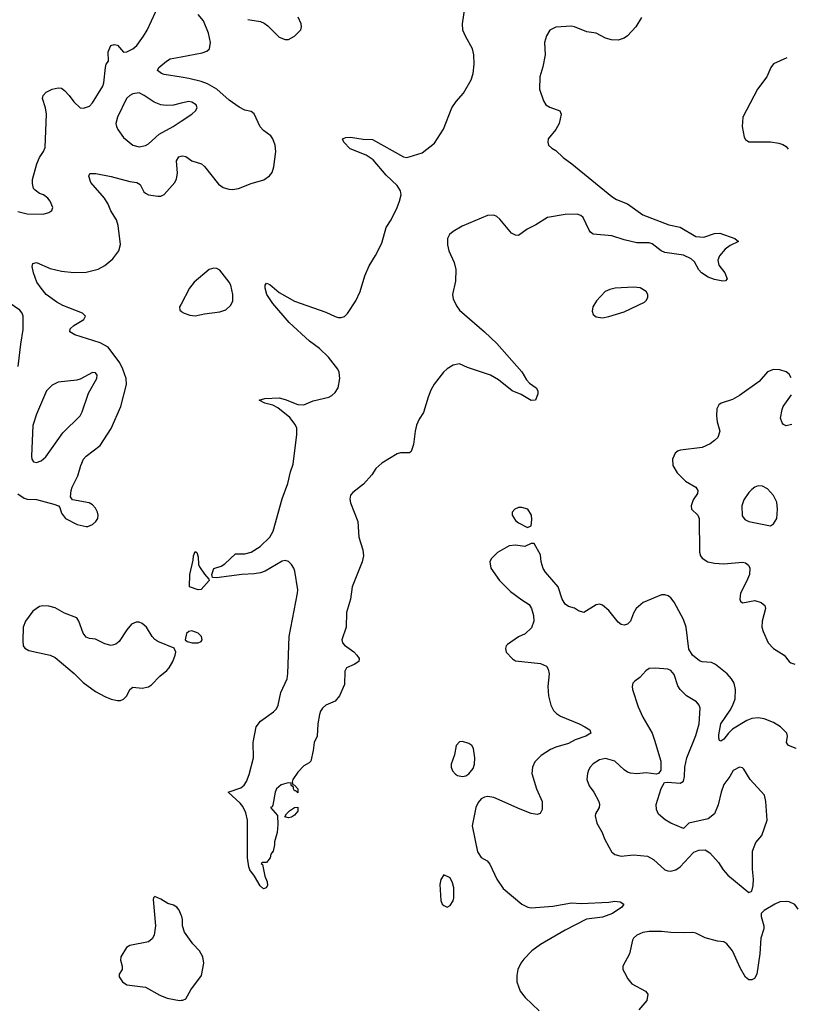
# Model space of a CAD drawing. Header units: inches. Extents: x 2057696 to 2160536, y 827480 to 1016834.
# Tile 387 of 422: x 2138962 to 2143969, y 969025 to 975357. Entities that reach past the tile are written whole.
import ezdxf

# ---------------------------------------------------------------- set-up
doc = ezdxf.new("R2010")
doc.units = ezdxf.units.IN
doc.header["$MEASUREMENT"] = 0
for name, color, linetype in [('C1936', 7, 'Continuous'), ('C1937', 7, 'Continuous'), ('C1946', 7, 'Continuous'), ('C1947', 7, 'Continuous')]:
    doc.layers.add(name, color=color, linetype=linetype)

msp = doc.modelspace()

# ---------------------------------------------------------------- linework, layer by layer
at = {"layer": 'C1936', "color": 5, "elevation": 420}
msp.add_lwpolyline([(2140000, 969598.9), (2139987, 969630), (2139972, 969650), (2139950, 969662.9), (2139914.2, 969674.2), (2139870, 969701.2), (2139830, 969718), (2139822, 969710), (2139821, 969699), (2139834.9, 969530), (2139825.7, 969470), (2139813, 969447), (2139790, 969428.2), (2139670, 969403.6), (2139648, 969390), (2139613, 969330), (2139610.5, 969310), (2139620.7, 969270), (2139621, 969250), (2139601.4, 969218.6), (2139601.4, 969201.4), (2139622.8, 969170), (2139650, 969150.7), (2139770, 969135.3), (2139864.2, 969084.2), (2139910, 969065.2), (2139990, 969050.3), (2140000, 969051.1)], dxfattribs=at)
at = {"layer": 'C1937', "color": 5}
for points, elevation in [([(2138950, 974123.8), (2139010, 974108.2), (2139112.9, 974107.1), (2139150, 974118), (2139168, 974130), (2139175.3, 974150), (2139159, 974190), (2139142, 974210), (2139115.3, 974230), (2139090, 974239.3), (2139061, 974261), (2139051.5, 974271.5), (2139043.3, 974303.3), (2139045.1, 974330), (2139072.6, 974430), (2139089.7, 974470), (2139115.8, 974510), (2139124.9, 974535.1), (2139134.5, 974750), (2139127.4, 974790), (2139108.2, 974850), (2139114, 974870), (2139132.7, 974890), (2139170, 974910.4), (2139210, 974919.3), (2139230, 974915.5), (2139250, 974902.4), (2139280.3, 974870), (2139310, 974828), (2139350, 974790.7), (2139372.5, 974787.5), (2139410, 974801), (2139430, 974822.8), (2139496.3, 974930), (2139503, 974950), (2139513.1, 975050), (2139519.1, 975070), (2139532.1, 975090), (2139531.8, 975150), (2139547.1, 975190), (2139570, 975197), (2139590, 975193.7), (2139630, 975147.7), (2139650, 975150.5), (2139690, 975170.3), (2139714.3, 975190), (2139758.3, 975250), (2139782, 975290), (2139836.9, 975410)], 440), ([(2140000, 974987.2), (2139890, 975004.6), (2139874.5, 975010), (2139847.6, 975030), (2139857.6, 975050), (2139905.4, 975090), (2139930, 975104.2), (2140000, 975117.5)], 420), ([(2140000, 974819.5), (2139951.8, 974808.2), (2139904.2, 974804.2), (2139870, 974809.7), (2139826.3, 974826.3), (2139762.7, 974870), (2139730, 974885.6), (2139690, 974879.7), (2139670, 974869.6), (2139648.9, 974850), (2139590.4, 974730), (2139580.5, 974690), (2139584.9, 974670), (2139593.4, 974650), (2139630, 974599.1), (2139690, 974550.5), (2139730, 974538.4), (2139770, 974548.5), (2139790, 974559.5), (2139859.8, 974620.2), (2139949.3, 974670), (2140000, 974703.9)], 440), ([(2138950, 972306.9), (2138990, 972279.1), (2139010, 972272.6), (2139070, 972271.5), (2139182.4, 972242.4), (2139210.6, 972230.6), (2139219.1, 972219.1), (2139230, 972184.7), (2139256, 972150), (2139331.3, 972110), (2139390, 972097.1), (2139401.2, 972098.8), (2139430, 972110.6), (2139452, 972130), (2139464.5, 972150), (2139467, 972170), (2139462.9, 972190), (2139450, 972216), (2139430, 972237), (2139409.6, 972249.7), (2139302, 972270), (2139289.4, 972289.4), (2139293.3, 972330), (2139298.9, 972350), (2139336.6, 972423.4), (2139354.5, 972490), (2139372.6, 972530), (2139390, 972550.3), (2139480.5, 972619.5), (2139551.1, 972728.9), (2139611.7, 972870), (2139648.6, 973010), (2139645.8, 973050), (2139625.2, 973110), (2139605, 973150), (2139530, 973251.8), (2139479.4, 973279.4), (2139317.2, 973330), (2139283.7, 973350), (2139287.3, 973370), (2139309.8, 973390.2), (2139373.6, 973430), (2139385.1, 973450), (2139365.6, 973470), (2139239.6, 973519.6), (2139199.9, 973539.9), (2139133.3, 973590), (2139099.1, 973630), (2139072.6, 973670), (2139051.7, 973728.3), (2139042.9, 973770), (2139046, 973790), (2139070, 973794.6), (2139157.9, 973757.9), (2139230, 973738.9), (2139310.9, 973730.9), (2139390, 973732.6), (2139466.4, 973753.6), (2139510, 973776), (2139560, 973820), (2139600.5, 973870), (2139609.7, 973910.3), (2139594.4, 974034.4), (2139584.8, 974070), (2139547.6, 974127.6), (2139531.7, 974170), (2139508, 974210), (2139420.4, 974310), (2139407.6, 974350), (2139412.9, 974367.1), (2139451.7, 974368.3), (2139550, 974348.3), (2139670, 974315.9), (2139714.8, 974310), (2139737.1, 974297.1), (2139761.1, 974250), (2139770, 974241.1), (2139790.2, 974230.2), (2139850, 974221.3), (2139870, 974221.6), (2139890, 974232.7), (2139959.2, 974310), (2139970, 974334), (2139977.1, 974370), (2139970.9, 974450), (2139985.5, 974474.5), (2140000, 974478.5)], 420), ([(2138953.1, 973126.9), (2138968.6, 973270), (2138985.1, 973365.1), (2138984.2, 973450), (2138978.7, 973470), (2138962, 973490), (2138895.3, 973535.3)], 440), ([(2140000, 973528.1), (2139990.5, 973510), (2139990.8, 973490), (2140000, 973482.3)], 420)]:
    msp.add_lwpolyline(points, dxfattribs=dict(at, elevation=elevation))
for points, elevation in [([(2139430, 973087.8), (2139350, 973045.6), (2139330, 973039.6), (2139210, 973025.6), (2139170, 973007.3), (2139134.4, 972970), (2139070, 972819.3), (2139047.5, 972747.5), (2139036.9, 972550), (2139040.3, 972530), (2139050, 972513), (2139070, 972508.8), (2139100.1, 972519.9), (2139130, 972545.5), (2139239.5, 972700.5), (2139350, 972810.4), (2139364.4, 972835.6), (2139405.4, 972954.6), (2139459.1, 973050), (2139459.7, 973070), (2139450, 973086.6)], 440), ([(2139110, 971588), (2139090, 971584.2), (2139046.1, 971553.9), (2138998.4, 971490), (2138984.4, 971450), (2138982, 971362), (2138984.9, 971330), (2138994.6, 971314.6), (2139020.9, 971300.9), (2139157.3, 971270), (2139190, 971256.2), (2139313.1, 971153.1), (2139370, 971094.3), (2139450, 971037.3), (2139510, 971004.9), (2139550, 970987.7), (2139590, 970978.5), (2139610, 970979.6), (2139630, 970987.6), (2139651.3, 971010), (2139671.2, 971048.8), (2139690, 971065.5), (2139750, 971058.7), (2139790, 971067.2), (2139810, 971080.4), (2139863.7, 971136.3), (2139908.1, 971171.9), (2139923.7, 971190), (2139946.6, 971230), (2139962.7, 971270), (2139965.2, 971290), (2139954.8, 971314.8), (2139850, 971358.3), (2139831.5, 971371.5), (2139814, 971390), (2139778, 971450), (2139750, 971474), (2139730, 971482), (2139710, 971483), (2139680.5, 971470), (2139650, 971434), (2139602.2, 971357.8), (2139579.7, 971340.3), (2139550, 971332.6), (2139510, 971343.5), (2139450, 971374), (2139410, 971377.6), (2139390, 971387.3), (2139370, 971412.7), (2139343, 971490), (2139329.7, 971509.8), (2139250, 971540.5), (2139190, 971574.7), (2139150, 971586.6)], 420)]:
    msp.add_lwpolyline(points, close=True, dxfattribs=dict(at, elevation=elevation))
at = {"layer": 'C1946', "color": 5}
for points, elevation in [([(2140584.2, 970000), (2140578, 969990), (2140571.6, 969968.4), (2140550, 969938), (2140522, 969938), (2140514, 969930), (2140523.6, 969923.6), (2140538.8, 969850), (2140554, 969814), (2140554.8, 969790), (2140546, 969774), (2140530, 969768.7), (2140507.6, 969787.6), (2140472.7, 969850), (2140440.9, 969890), (2140434.5, 969910), (2140427.8, 969967.8), (2140427.6, 970000)], 380), ([(2141910.7, 970000), (2141930.5, 969970.5), (2141968, 969948), (2141986, 969926), (2142030.4, 969830), (2142070.3, 969770.3), (2142190.2, 969670.2), (2142230, 969650.3), (2142250, 969646.7), (2142390, 969655.9), (2142510, 969677.7), (2142573.2, 969673.2), (2142750, 969682), (2142790, 969688), (2142823.4, 969683.4), (2142846, 969670), (2142834, 969650), (2142773, 969610), (2142710, 969586), (2142607.5, 969572.5), (2142470, 969502.3), (2142311.6, 969410), (2142256, 969370), (2142204.5, 969315.5), (2142183.6, 969290), (2142164.4, 969250), (2142158.9, 969210), (2142159.6, 969170), (2142180.8, 969110), (2142212.6, 969070), (2142302.6, 968982.6)], 420), ([(2142775.1, 970000), (2142788.1, 969988.1), (2142830, 969978.4), (2142910, 969987), (2142998.9, 969978.9), (2143037, 969957), (2143110, 969890.7), (2143130, 969883), (2143150, 969881.6), (2143182, 969890), (2143209, 969910), (2143293.3, 970000)], 440), ([(2143399, 970000), (2143399.6, 969999.6), (2143456.4, 969936.4), (2143484.9, 969890), (2143515.1, 969855.1), (2143650, 969744.7), (2143670, 969754), (2143679.3, 969790), (2143680.9, 969830), (2143673.8, 969893.8), (2143674, 970000)], 440), ([(2143968.8, 969636.2), (2143947.2, 969667.2), (2143910, 969685.1), (2143890, 969687.3), (2143850, 969684.5), (2143818.8, 969670), (2143750, 969629.2), (2143730.8, 969610), (2143730.8, 969589.2), (2143747.7, 969530), (2143747.3, 969510), (2143728, 969450), (2143722.4, 969350), (2143701.4, 969218.6), (2143687.7, 969192.3), (2143670, 969182.7), (2143650, 969182.7), (2143630, 969199.3), (2143596.5, 969256.5), (2143544.7, 969370), (2143510, 969414.5), (2143490, 969427), (2143450, 969431.8), (2143370, 969453.6), (2143310, 969482.4), (2143290, 969486.3), (2143230, 969484.4), (2143150, 969486.6), (2143090, 969493.8), (2143010, 969493.6), (2142970, 969487.3), (2142930.6, 969470), (2142909.1, 969450.9), (2142902.5, 969437.5), (2142882.6, 969350), (2142840.7, 969270), (2142840.7, 969250), (2142850.5, 969230), (2142873, 969190), (2142898, 969158), (2142986, 969110), (2143000.7, 969090), (2142994.4, 969050), (2142943.7, 968990)], 440), ([(2140000, 969051.1), (2140010, 969052), (2140030, 969061.6), (2140062.2, 969117.7), (2140131.1, 969210), (2140147.1, 969290), (2140139.7, 969330), (2140118.3, 969370), (2140074.8, 969414.8), (2140021.6, 969490), (2140009.6, 969530), (2140009.3, 969570), (2140003.7, 969590), (2140000, 969598.9)], 420)]:
    msp.add_lwpolyline(points, dxfattribs=dict(at, elevation=elevation))
at = {"layer": 'C1946', "color": 5, "elevation": 420}
msp.add_lwpolyline([(2141690, 969858), (2141671.1, 969828.9), (2141663.5, 969796.5), (2141670, 969694), (2141678, 969670), (2141690, 969661), (2141710, 969651), (2141730, 969661), (2141749.2, 969690), (2141754.5, 969710), (2141753.6, 969773.6), (2141745.6, 969805.6), (2141730, 969838)], close=True, dxfattribs=at)
at = {"layer": 'C1947', "color": 5}
for points, elevation in [([(2140427.6, 970000), (2140426, 970210), (2140417.2, 970257.2), (2140397.2, 970297.2), (2140379.6, 970319.6), (2140302, 970390), (2140383.1, 970416.9), (2140404.9, 970435.1), (2140421.4, 970458.6), (2140437.4, 970502.6), (2140464.9, 970610), (2140463.1, 970710), (2140482.5, 970810), (2140510, 970846), (2140593.8, 970906.2), (2140613.9, 970926.1), (2140624.4, 970950), (2140642, 971030), (2140681.4, 971118.6), (2140686.9, 971153.1), (2140694, 971390), (2140749.3, 971670), (2140749.9, 971690), (2140730.4, 971810.4), (2140725, 971830), (2140710, 971854.2), (2140690, 971872.9), (2140670, 971879.3), (2140650, 971875), (2140541.1, 971810), (2140510, 971799.4), (2140470, 971792.5), (2140390, 971789), (2140226.9, 971766.9), (2140202, 971770), (2140197.6, 971790), (2140210, 971827.3), (2140256.6, 971843.4), (2140281.7, 971858.3), (2140350, 971922.8), (2140410, 971922.4), (2140450, 971932.7), (2140509.4, 971970), (2140571.4, 972028.6), (2140591.5, 972068.5), (2140650, 972275.5), (2140685.4, 972374.6), (2140702.8, 972450), (2140720.5, 972499.5), (2140744.9, 972690), (2140743.4, 972730), (2140734.4, 972754.4), (2140699.4, 972799.4), (2140621.4, 972861.4), (2140590, 972878.5), (2140539.3, 972890), (2140502.7, 972910), (2140539.4, 972920.6), (2140630, 972924.3), (2140670, 972914.8), (2140750, 972882.3), (2140790, 972880.8), (2140850, 972905.6), (2140950, 972928.7), (2140970, 972940.2), (2140990, 972958.6), (2141009.1, 972990), (2141019.6, 973050), (2141015.9, 973090), (2141008.4, 973110), (2140947.5, 973187.5), (2140890, 973243.1), (2140826.6, 973290), (2140694.3, 973410), (2140590, 973532.1), (2140551.8, 973590), (2140540.4, 973630), (2140539.5, 973650), (2140550, 973662), (2140570, 973654), (2140630, 973603.6), (2140730, 973546.9), (2140930, 973477.1), (2140990, 973448.3), (2141010, 973441.8), (2141030, 973441.8), (2141050, 973449.2), (2141070, 973466.9), (2141122.8, 973550), (2141151.2, 973610), (2141180.5, 973710), (2141210, 973774.9), (2141250, 973840.8), (2141290, 973920.3), (2141318.5, 974021.5), (2141350, 974070.3), (2141389.9, 974150), (2141405.2, 974190), (2141414.1, 974230), (2141410, 974256.3), (2141390, 974289.8), (2141318, 974358), (2141235.1, 974455.1), (2141190, 974485.7), (2141086.8, 974526.8), (2141045.3, 974570), (2141038, 974590), (2141060, 974600), (2141090, 974602.3), (2141170, 974587.7), (2141230, 974585.6), (2141430, 974474.5), (2141450, 974471.2), (2141465.6, 974474.4), (2141550, 974501.2), (2141630, 974563.6), (2141688.2, 974651.8), (2141741.5, 974790), (2141767.9, 974830), (2141816.1, 974883.9), (2141864.4, 974970), (2141878.2, 975010), (2141884.2, 975070), (2141883.2, 975130), (2141874, 975170), (2141827.7, 975250), (2141812.4, 975290), (2141809.7, 975330), (2141823.5, 975430)], 380), ([(2140000, 975117.5), (2140136.4, 975143.6), (2140165.4, 975154.6), (2140182, 975170), (2140189.7, 975210), (2140175.6, 975270), (2140144, 975350), (2140109.8, 975389.8)], 420), ([(2140430, 975358.3), (2140510, 975344.2), (2140534.5, 975334.5), (2140558, 975318), (2140630, 975243.8), (2140670, 975230.5), (2140689.5, 975230.5), (2140729, 975250), (2140769.4, 975290.6), (2140775.1, 975310), (2140771.8, 975330), (2140753.3, 975373.3)], 420), ([(2142959.6, 975370), (2142923, 975310), (2142870, 975254), (2142850, 975237.6), (2142810, 975225.6), (2142766.5, 975226.5), (2142730, 975238.7), (2142670, 975269.8), (2142610, 975278.5), (2142530, 975311.9), (2142510, 975315.1), (2142410, 975309.5), (2142370, 975289.2), (2142350, 975253.2), (2142336.5, 975210), (2142341.1, 975130), (2142326.4, 975053.6), (2142306.3, 974990), (2142304.9, 974910), (2142330, 974834), (2142345.3, 974810), (2142370, 974793.7), (2142436, 974770), (2142444.9, 974750), (2142430.4, 974690), (2142410.5, 974650), (2142361, 974590), (2142358.8, 974570), (2142362.8, 974550), (2142384.7, 974530), (2142410, 974515.5), (2142457.6, 974470), (2142513.4, 974430), (2142770, 974219), (2142800.6, 974200.6), (2142870, 974172.4), (2142970, 974102.2), (2143137, 974037), (2143210, 974023.5), (2143310, 973962.4), (2143360.7, 973959.3), (2143430, 973981.1), (2143464.7, 973984.7), (2143561, 973950), (2143584.7, 973930), (2143530, 973905.7), (2143498.7, 973881.3), (2143462.7, 973837.3), (2143451.3, 973810), (2143458.8, 973778.8), (2143495.9, 973730), (2143510.4, 973689.6), (2143501.4, 973678.6), (2143483.8, 973676.2), (2143430, 973686.2), (2143390, 973702), (2143345.6, 973730), (2143330, 973748.5), (2143300.8, 973800.8), (2143279.7, 973819.7), (2143230, 973841.8), (2143110, 973859.9), (2143086.3, 973870), (2143030, 973914.9), (2143010, 973922.6), (2142930, 973922.9), (2142850, 973941.2), (2142770, 973967.9), (2142650, 973977.5), (2142632, 973990), (2142623.2, 974003.2), (2142585.5, 974085.5), (2142570, 974098.2), (2142546, 974106), (2142470, 974105.2), (2142355.7, 974084.3), (2142281.4, 974038.6), (2142224.9, 974010), (2142170, 973969.8), (2142150, 973971), (2142124.7, 973984.7), (2142050, 974073.1), (2142030.4, 974090.4), (2142010, 974099.1), (2141970, 974098.1), (2141808, 974030), (2141750, 973995.8), (2141725.2, 973974.8), (2141713.1, 973950), (2141713.4, 973910), (2141722.6, 973870), (2141756.2, 973796.2), (2141766.4, 973750), (2141764.6, 973675.4), (2141745.3, 973590), (2141750, 973562.8), (2141770, 973516.3), (2141790, 973488.5), (2141950, 973350.3), (2142030, 973274), (2142190, 973092.7), (2142220.7, 973040.7), (2142239.9, 973019.9), (2142282.8, 972990), (2142294.8, 972970), (2142294.8, 972950), (2142278, 972910), (2142250, 972908.3), (2142186.5, 972946.5), (2142129.7, 972970), (2142041.1, 973041.1), (2141990.4, 973070.4), (2141841.1, 973121.1), (2141790, 973143.5), (2141750, 973135.8), (2141710, 973111.8), (2141687.1, 973090), (2141627.9, 973012.1), (2141605.5, 972974.5), (2141587.8, 972930), (2141559.6, 972830), (2141530.9, 972789.1), (2141514.2, 972750), (2141504.2, 972710), (2141494.2, 972625.8), (2141478.9, 972581.1), (2141468.3, 972571.7), (2141410, 972571.3), (2141390, 972565.6), (2141290, 972504.2), (2141252.4, 972470), (2141227, 972430), (2141173.7, 972370), (2141104.3, 972315.7), (2141090, 972298.4), (2141085.6, 972274.4), (2141088.5, 972250), (2141135.6, 972130), (2141143.5, 972030), (2141168.4, 971948.4), (2141172.4, 971910), (2141165, 971870), (2141099.5, 971710), (2141088.5, 971630), (2141064.4, 971544.4), (2141060.4, 971450), (2141033.7, 971370), (2141038.7, 971350), (2141050, 971334.9), (2141110, 971292.7), (2141130.5, 971270), (2141145.5, 971250), (2141143, 971230), (2141113, 971210), (2141064.4, 971190), (2141052.4, 971167.6), (2141050, 971082), (2141017.6, 971010), (2140990, 970975.1), (2140930, 970949.7), (2140909.5, 970930.5), (2140896.9, 970910), (2140889.4, 970890), (2140879.3, 970830), (2140875.6, 970750), (2140856.4, 970710), (2140850, 970658), (2140833.4, 970590), (2140822.5, 970577.5), (2140790, 970559), (2140750, 970519), (2140718, 970470), (2140714, 970454), (2140718, 970438), (2140730, 970434), (2140750, 970412), (2140750, 970386), (2140738, 970398), (2140730, 970398), (2140722, 970410), (2140722, 970422), (2140707.3, 970432.7), (2140707.3, 970447.3), (2140688.9, 970448.9), (2140643.4, 970436.6), (2140614, 970410), (2140604.9, 970390), (2140590, 970306), (2140584.7, 970295.3), (2140574, 970290), (2140619.6, 970239.6), (2140622, 970182), (2140617.3, 970130), (2140601, 970070), (2140601, 970050), (2140591.1, 970011.1), (2140584.2, 970000)], 380), ([(2143894.6, 975112.6), (2143810, 975072), (2143792.7, 975050), (2143767.4, 974990), (2143707, 974910), (2143613, 974730), (2143608, 974670), (2143621.1, 974601.1), (2143630, 974586), (2143650, 974570.8), (2143790, 974570.4), (2143842.8, 974562.8), (2143870, 974553.4), (2143890, 974540.7), (2143902.6, 974525)], 420), ([(2140000, 974478.5), (2140010, 974481.3), (2140030, 974476.9), (2140070, 974448.4), (2140130.3, 974430), (2140150, 974411.8), (2140239.6, 974299.6), (2140270, 974278.3), (2140306.1, 974266.1), (2140330, 974264), (2140370, 974271.4), (2140450, 974302.7), (2140532.3, 974327.7), (2140568.2, 974351.8), (2140584.9, 974375.1), (2140595.8, 974410), (2140608.7, 974510), (2140604.5, 974550), (2140590.8, 974590), (2140577.7, 974610), (2140530, 974643.5), (2140507.7, 974667.7), (2140470, 974751), (2140450, 974765.6), (2140410, 974776), (2140374.2, 974794.2), (2140310, 974839.4), (2140229, 974910), (2140170, 974944.9), (2140130, 974959.5), (2140050, 974979.2), (2140000, 974987.2)], 420), ([(2140000, 974703.9), (2140069, 974750), (2140092.7, 974770), (2140102.7, 974790), (2140097.2, 974810), (2140070, 974826.6), (2140050, 974831.3), (2140000, 974819.5)], 440), ([(2140000, 973482.3), (2140001.3, 973481.3), (2140018.8, 973470), (2140056.7, 973456.7), (2140090, 973453.1), (2140150, 973465.8), (2140250, 973479.3), (2140288.4, 973491.6), (2140319.3, 973520.7), (2140332.2, 973550), (2140332.9, 973590), (2140318.9, 973650), (2140310, 973669.6), (2140250, 973745.4), (2140230, 973756.5), (2140210, 973758.8), (2140180.3, 973750), (2140083.9, 973670), (2140053.4, 973630), (2140000, 973528.1)], 420), ([(2143922.5, 973054.7), (2143910, 973077.6), (2143890, 973093.3), (2143850, 973106), (2143810, 973107.8), (2143770, 973091.5), (2143717.1, 973030), (2143590, 972939.7), (2143546.1, 972913.9), (2143472, 972890), (2143458.8, 972881.2), (2143444.9, 972855.1), (2143443, 972810), (2143448, 972770), (2143464.9, 972710), (2143450.5, 972670), (2143430.5, 972650), (2143401.6, 972630), (2143350, 972606.2), (2143210.2, 972589.8), (2143195.8, 972584.2), (2143177.6, 972570), (2143160.3, 972530), (2143162.4, 972490), (2143190, 972443), (2143243, 972390), (2143310.2, 972350.2), (2143322.4, 972330), (2143320.4, 972310), (2143293, 972270), (2143278.8, 972230), (2143281, 972210), (2143322.8, 972170), (2143330.4, 972150), (2143333.4, 971933.4), (2143339.6, 971910), (2143350, 971894.4), (2143387.3, 971870), (2143430, 971861.3), (2143490, 971858.2), (2143610, 971869.1), (2143630, 971864.9), (2143648.7, 971850), (2143656.5, 971830), (2143654.5, 971790), (2143636.5, 971743.5), (2143596.9, 971670), (2143593, 971630), (2143598, 971618), (2143610, 971608), (2143690, 971621.3), (2143730.7, 971610), (2143754.4, 971590), (2143758, 971570), (2143736.1, 971490), (2143734.6, 971450), (2143742, 971422), (2143776, 971350), (2143810, 971313.1), (2143877.6, 971270), (2143909, 971229), (2143920.9, 971220.9), (2143947.4, 971212.8)], 420), ([(2143926.6, 972753.1), (2143890, 972745.1), (2143872.9, 972752.9), (2143864.1, 972764.1), (2143855.2, 972795.2), (2143864.8, 972850), (2143872, 972870), (2143924, 972945)], 420), ([(2143954.8, 970669.5), (2143954, 970670), (2143906.6, 970690), (2143898.3, 970698.3), (2143892.8, 970710), (2143899.3, 970750), (2143894, 970770), (2143854.2, 970810), (2143810, 970837.2), (2143750, 970861.4), (2143710, 970868.6), (2143670, 970863.4), (2143637.3, 970850), (2143546, 970794), (2143519.8, 970770), (2143490, 970729.8), (2143470, 970716.9), (2143462.2, 970722.2), (2143457.1, 970737.1), (2143457.8, 970757.8), (2143471.1, 970830), (2143530, 970916.5), (2143548.6, 970950), (2143563.2, 970990), (2143565.4, 971050), (2143555.3, 971090), (2143538.4, 971118.4), (2143511.3, 971150), (2143437.2, 971210), (2143410, 971222.4), (2143350, 971228.1), (2143334.1, 971234.1), (2143288.6, 971270), (2143265, 971310), (2143247.4, 971450), (2143230, 971500.5), (2143170, 971611.2), (2143150, 971639.1), (2143132.7, 971652.7), (2143110, 971658.7), (2143090, 971657.6), (2142970.3, 971609.7), (2142926.4, 971570), (2142910, 971541.2), (2142890, 971489.5), (2142870, 971469.6), (2142850, 971463), (2142830, 971468.2), (2142810, 971482), (2142750, 971558), (2142710, 971593), (2142690, 971598.9), (2142670, 971594), (2142590, 971544.5), (2142555.6, 971555.6), (2142530, 971572.3), (2142490, 971584.5), (2142470, 971598), (2142449.7, 971629.7), (2142425.6, 971710), (2142344.1, 971804.1), (2142328.5, 971828.5), (2142316.3, 971870), (2142310, 971915.3), (2142270, 971988), (2142250, 971988.7), (2142210, 971969.3), (2142150, 971977), (2142110, 971973.6), (2142034.8, 971930), (2141994.8, 971890), (2141986, 971870), (2141990.8, 971830), (2142048, 971750), (2142118.9, 971678.9), (2142190, 971625.5), (2142237.3, 971597.3), (2142253.4, 971570), (2142265.8, 971525.8), (2142268.2, 971490), (2142253.4, 971446.6), (2142211.7, 971408.3), (2142170, 971389.4), (2142099.8, 971340.2), (2142091, 971330), (2142086.4, 971313.6), (2142090.8, 971290), (2142130, 971246.8), (2142150, 971234.8), (2142310, 971216.3), (2142350, 971198.8), (2142359.9, 971179.9), (2142366, 971150), (2142359, 971070), (2142362.3, 971010), (2142378, 970950), (2142395.6, 970915.6), (2142414.7, 970894.7), (2142439, 970879), (2142559.3, 970830), (2142596.3, 970810), (2142627.3, 970790), (2142634, 970770), (2142602.8, 970750), (2142534.8, 970725.2), (2142490, 970701.7), (2142410, 970679.8), (2142375.8, 970664.2), (2142314.5, 970625.5), (2142274.9, 970585.1), (2142259.5, 970550), (2142256, 970510), (2142286.3, 970410), (2142321.6, 970330), (2142322, 970278), (2142308.3, 970251.7), (2142290, 970246), (2142250, 970252.6), (2142179.3, 970279.3), (2142010, 970354.7), (2141970, 970360.7), (2141950, 970358), (2141930, 970346), (2141910, 970322.7), (2141895.3, 970290), (2141872.5, 970172.5), (2141906.4, 970006.4), (2141910.7, 970000)], 420), ([(2143674, 970000), (2143674, 970010), (2143695.1, 970064.9), (2143734.5, 970110), (2143767.6, 970210), (2143759.6, 970330), (2143751.8, 970370), (2143658.7, 970470), (2143617.7, 970537.7), (2143610, 970546), (2143590, 970549.4), (2143550, 970529.4), (2143528.5, 970490), (2143490, 970438), (2143471.7, 970390), (2143452.8, 970307.2), (2143430.4, 970250), (2143390, 970217.6), (2143264.7, 970190), (2143230, 970155.3), (2143148.7, 970190), (2143112.1, 970212.1), (2143070, 970249), (2143057.5, 970277.5), (2143055.1, 970310), (2143087.7, 970412.3), (2143109.3, 970450.7), (2143130, 970454.8), (2143210, 970447.7), (2143230, 970461), (2143236.3, 970490), (2143238.3, 970550), (2143252.9, 970610), (2143310, 970753.4), (2143332.1, 970830), (2143338.4, 970930), (2143332, 970950), (2143315.1, 970970), (2143250, 971009.6), (2143209.6, 971050), (2143194.3, 971074.3), (2143170, 971145.2), (2143150, 971171.8), (2143130, 971179.5), (2143050, 971188), (2143010, 971185.1), (2142988.8, 971170), (2142950, 971127.6), (2142916.7, 971103.3), (2142904.9, 971090), (2142900.5, 971070), (2142903, 971050), (2142938, 970938), (2142970, 970871), (2143028.1, 970768.1), (2143044.7, 970724.7), (2143085.5, 970590), (2143084, 970530), (2143070.7, 970509.3), (2143054, 970506), (2142990, 970513.3), (2142930, 970507.8), (2142890, 970511.5), (2142870, 970518.4), (2142850, 970533.6), (2142790, 970589.7), (2142730, 970605.1), (2142690, 970598), (2142650, 970571.5), (2142630.4, 970550), (2142619.5, 970530), (2142612.2, 970510), (2142608.5, 970470), (2142623.1, 970430), (2142654.9, 970390), (2142686, 970330), (2142690.5, 970310), (2142687.7, 970290), (2142664, 970250), (2142662.5, 970237.5), (2142673, 970190), (2142708.2, 970130), (2142723, 970090), (2142750, 970038), (2142770, 970004.7), (2142775.1, 970000)], 440), ([(2143293.3, 970000), (2143296.5, 970003.5), (2143330, 970017.3), (2143370, 970018), (2143399, 970000)], 440)]:
    msp.add_lwpolyline(points, dxfattribs=dict(at, elevation=elevation))
for points, elevation in [([(2142910, 973637.2), (2142792, 973630), (2142757.2, 973622.8), (2142727.3, 973610), (2142670.6, 973550), (2142647.3, 973510), (2142643.5, 973483.5), (2142650, 973462), (2142670, 973446.8), (2142710, 973438.8), (2142750, 973448.2), (2142850, 973478.4), (2142978.7, 973541.3), (2142989.7, 973550.2), (2143001.3, 973570), (2143000.5, 973590), (2142991.2, 973610), (2142952.4, 973632.4)], 420), ([(2143710, 972359.5), (2143690, 972351.6), (2143670, 972336.2), (2143650, 972316.2), (2143618.9, 972270), (2143606.3, 972230), (2143607.4, 972167.4), (2143623.9, 972143.9), (2143650, 972130.4), (2143790, 972102.8), (2143810, 972116), (2143831.3, 972148.7), (2143835.1, 972210), (2143830, 972255.3), (2143810, 972297.2), (2143770, 972339.3), (2143737.6, 972357.6)], 440), ([(2142190, 972220.5), (2142170, 972220.5), (2142144.9, 972210), (2142128.7, 972190), (2142128.5, 972170), (2142150, 972137.3), (2142170, 972122), (2142228, 972092), (2142250, 972102), (2142256.2, 972143.8), (2142253.6, 972170), (2142230, 972209.4)], 420), ([(2140110, 971691.6), (2140054, 971710), (2140055.3, 971790), (2140078, 971882), (2140079, 971910), (2140090, 971936.3), (2140101, 971930), (2140110, 971902), (2140112.8, 971852.8), (2140117.7, 971837.7), (2140150, 971790.7), (2140179.3, 971759.3), (2140180.5, 971750), (2140130, 971693)], 380), ([(2140070, 971427), (2140050, 971422.7), (2140034.8, 971410), (2140026, 971370), (2140038.8, 971358.8), (2140070.6, 971350.6), (2140110, 971350.7), (2140130, 971358), (2140136, 971370), (2140132, 971390), (2140110, 971411.5)], 420), ([(2141810, 970715.1), (2141790, 970713.2), (2141768, 970690), (2141757.3, 970630), (2141737.3, 970570), (2141737.3, 970550), (2141746, 970526), (2141764.4, 970504.4), (2141777.5, 970497.5), (2141810, 970490.6), (2141830, 970494), (2141850, 970506.8), (2141877.4, 970542.6), (2141887.3, 970570), (2141889.6, 970610), (2141879.5, 970670), (2141869.5, 970689.5), (2141850, 970702.7)], 420), ([(2140690, 970224), (2140666, 970230), (2140678, 970250), (2140698, 970270), (2140730, 970292), (2140750, 970294), (2140750, 970268), (2140730, 970242), (2140710, 970229.2)], 380)]:
    msp.add_lwpolyline(points, close=True, dxfattribs=dict(at, elevation=elevation))

doc.saveas('drawing.dxf')
